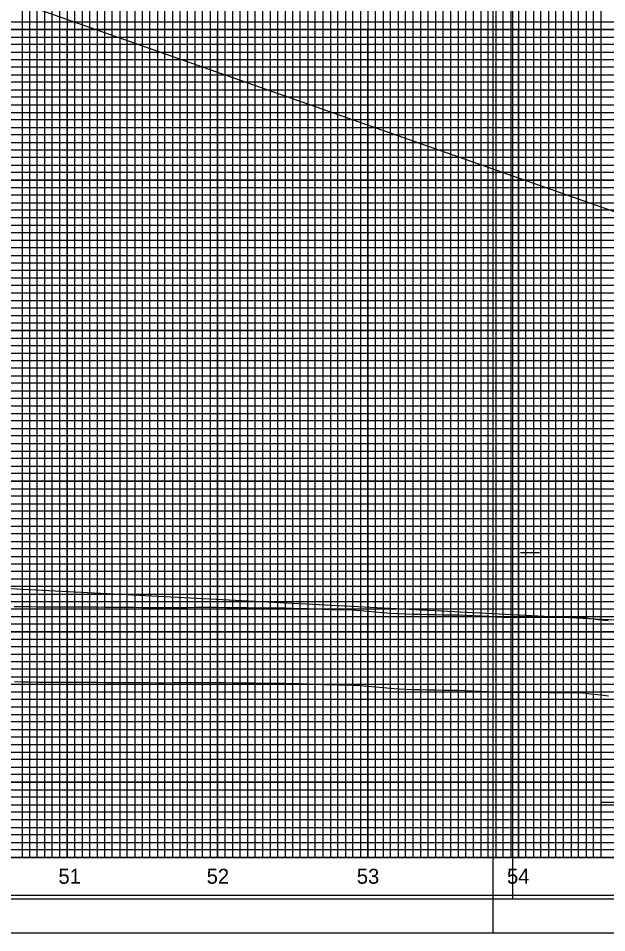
# Model space of a CAD drawing. Extents: x 2345490 to 2436403, y 465165 to 573888.
# Drawn here: x 2415963 to 2416354, y 544806 to 545413 of the extents above; entities that cross this region are included whole.
import ezdxf

# ---------------------------------------------------------------- set-up
doc = ezdxf.new("R2010")
doc.units = 0
for name, color, linetype in [('Old_Level_1', 7, 'Continuous'), ('Old_Level_18', 7, 'Continuous'), ('Old_Level_2', 7, 'Continuous'), ('Old_Level_3', 7, 'Continuous'), ('Old_Level_41', 7, 'Continuous'), ('Old_Level_42', 7, 'Continuous'), ('Old_Level_43', 7, 'Continuous'), ('Old_Level_50', 7, 'Continuous'), ('Old_Level_51', 7, 'Continuous'), ('Old_Level_52', 7, 'Continuous'), ('Old_Level_57', 7, 'Continuous'), ('Old_Level_61', 7, 'Continuous'), ('Old_Level_62', 7, 'Continuous'), ('Old_Level_63', 7, 'Continuous')]:
    doc.layers.add(name, color=color, linetype=linetype)

msp = doc.modelspace()

# ---------------------------------------------------------------- linework, layer by layer
at = {"layer": 'Old_Level_1'}
msp.add_lwpolyline([(2415960.325, 544972.3495), (2415965.325, 544972.25975), (2415970.325, 544972.16475), (2415975.325, 544972.0805), (2415980.325, 544972.06925), (2415985.325, 544972.05975), (2415990.325, 544972.05225), (2415995.325, 544972.04675), (2416000.325, 544972.043), (2416005.325, 544972.041), (2416010.325, 544972.0075), (2416015.325, 544971.926), (2416020.325, 544971.846), (2416025.325, 544971.812), (2416030.325, 544971.7805), (2416035.325, 544971.75025), (2416040.325, 544971.72175), (2416045.325, 544971.69475), (2416050.325, 544971.66925), (2416055.325, 544971.64525), (2416060.325, 544971.64675), (2416065.325, 544971.66525), (2416070.325, 544971.676), (2416075.325, 544971.688), (2416080.325, 544971.70175), (2416085.325, 544971.717), (2416090.325, 544971.73375), (2416095.325, 544971.709), (2416100.325, 544971.656), (2416105.325, 544971.60575), (2416110.325, 544971.55725), (2416115.325, 544971.51075), (2416120.325, 544971.46575), (2416125.325, 544971.4225), (2416130.325, 544971.38075), (2416135.325, 544971.3325), (2416140.325, 544971.28625), (2416145.325, 544971.1705), (2416150.325, 544971.00625), (2416155.325, 544970.8435), (2416160.325, 544970.68225), (2416165.325, 544970.5225), (2416170.325, 544970.364), (2416175.325, 544970.20725), (2416180.325, 544970.16725), (2416185.325, 544970.09375), (2416190.325, 544969.65975), (2416195.325, 544969.226), (2416200.325, 544968.7925), (2416205.325, 544968.3595), (2416210.325, 544967.9265), (2416215.325, 544967.494), (2416220.325, 544967.33125), (2416225.325, 544967.20625), (2416230.325, 544967.08175), (2416235.325, 544966.9575), (2416240.325, 544966.83375), (2416245.325, 544966.71025), (2416250.325, 544966.69275), (2416255.325, 544966.6765), (2416260.325, 544966.45725), (2416265.325, 544966.2145), (2416270.325, 544965.97175), (2416275.325, 544965.729), (2416280.325, 544965.4865), (2416285.325, 544965.244), (2416290.325, 544965.25425), (2416295.325, 544965.26725), (2416300.325, 544965.258), (2416305.325, 544965.2455), (2416310.325, 544965.23225), (2416315.325, 544965.21825), (2416320.325, 544965.204), (2416325.325, 544965.18875), (2416330.325, 544965.17325), (2416335.325, 544965.157), (2416340.325, 544964.6435), (2416345.325, 544964.0635), (2416350.325, 544963.483), (2416355.325, 544962.902)], dxfattribs=at)
at = {"layer": 'Old_Level_18'}
msp.add_lwpolyline([(2416545.325, 545880.52975), (2415045.325, 545880.52975), (2415045.325, 544830.52975), (2416545.325, 544830.52975)], close=True, dxfattribs=at)
at = {"layer": 'Old_Level_2'}
msp.add_line((2415645.325, 545050.22325), (2416845.325, 544988.27325), dxfattribs=at)
at = {"layer": 'Old_Level_3'}
msp.add_line((2416436.72432, 544892.12876), (2416349.88477, 544892.12876), dxfattribs=at)
at = {"layer": 'Old_Level_41'}
for p, q in [((2416296.825, 545058.02975), (2416309.325, 545058.02975)), ((2416545.325, 544855.52975), (2415045.325, 544855.52975))]:
    msp.add_line(p, q, dxfattribs=at)
for points in [[(2415970.325, 545880.52975), (2415970.325, 544855.52975), (2416020.325, 544855.52975), (2416020.325, 545880.52975)], [(2415995.325, 545880.52975), (2415995.325, 544855.52975), (2416045.325, 544855.52975), (2416045.325, 545880.52975)], [(2416070.325, 545880.52975), (2416070.325, 544855.52975), (2416120.325, 544855.52975), (2416120.325, 545880.52975)], [(2416095.325, 545880.52975), (2416095.325, 544855.52975), (2416145.325, 544855.52975), (2416145.325, 545880.52975)], [(2416170.325, 545880.52975), (2416170.325, 544855.52975), (2416220.325, 544855.52975), (2416220.325, 545880.52975)], [(2416195.325, 545880.52975), (2416195.325, 544855.52975), (2416245.325, 544855.52975), (2416245.325, 545880.52975)], [(2416270.325, 545880.52975), (2416270.325, 544855.52975), (2416320.325, 544855.52975), (2416320.325, 545880.52975)], [(2416295.325, 545880.52975), (2416295.325, 544855.52975), (2416345.325, 544855.52975), (2416345.325, 545880.52975)], [(2416545.325, 545380.52975), (2415045.325, 545380.52975), (2415045.325, 545330.52975), (2416545.325, 545330.52975)], [(2416545.325, 545280.52975), (2415045.325, 545280.52975), (2415045.325, 545230.52975), (2416545.325, 545230.52975)], [(2416545.325, 545205.52975), (2415045.325, 545205.52975), (2415045.325, 545255.52975), (2416545.325, 545255.52975)], [(2416545.325, 545180.52975), (2415045.325, 545180.52975), (2415045.325, 545130.52975), (2416545.325, 545130.52975)], [(2416545.325, 545105.52975), (2415045.325, 545105.52975), (2415045.325, 545155.52975), (2416545.325, 545155.52975)], [(2416545.325, 545080.52975), (2415045.325, 545080.52975), (2415045.325, 545030.52975), (2416545.325, 545030.52975)], [(2416545.325, 544980.52975), (2415045.325, 544980.52975), (2415045.325, 544930.52975), (2416545.325, 544930.52975)], [(2416545.325, 544905.52975), (2415045.325, 544905.52975), (2415045.325, 544955.52975), (2416545.325, 544955.52975)], [(2416545.325, 544880.52975), (2415045.325, 544880.52975)]]:
    msp.add_lwpolyline(points, dxfattribs=at)
at = {"layer": 'Old_Level_42'}
for points in [[(2416545.325, 545405.52975), (2415045.325, 545405.52975), (2415045.325, 545455.52975), (2416545.325, 545455.52975)], [(2416545.325, 545305.52975), (2415045.325, 545305.52975), (2415045.325, 545355.52975), (2416545.325, 545355.52975)], [(2416545.325, 545005.52975), (2415045.325, 545005.52975), (2415045.325, 545055.52975), (2416545.325, 545055.52975)]]:
    msp.add_lwpolyline(points, dxfattribs=at)
at = {"layer": 'Old_Level_43'}
for points in [[(2415965.325, 545880.52975), (2415965.325, 544855.52975), (2415975.325, 544855.52975), (2415975.325, 545880.52975)], [(2415980.325, 545880.52975), (2415980.325, 544855.52975), (2415985.325, 544855.52975), (2415985.325, 545880.52975)], [(2415990.325, 545880.52975), (2415990.325, 544855.52975), (2416000.325, 544855.52975), (2416000.325, 545880.52975)], [(2416005.325, 545880.52975), (2416005.325, 544855.52975), (2416010.325, 544855.52975), (2416010.325, 545880.52975)], [(2416015.325, 545880.52975), (2416015.325, 544855.52975), (2416025.325, 544855.52975), (2416025.325, 545880.52975)], [(2416030.325, 545880.52975), (2416030.325, 544855.52975), (2416035.325, 544855.52975), (2416035.325, 545880.52975)], [(2416040.325, 545880.52975), (2416040.325, 544855.52975), (2416050.325, 544855.52975), (2416050.325, 545880.52975)], [(2416055.325, 545880.52975), (2416055.325, 544855.52975), (2416060.325, 544855.52975), (2416060.325, 545880.52975)], [(2416065.325, 545880.52975), (2416065.325, 544855.52975), (2416075.325, 544855.52975), (2416075.325, 545880.52975)], [(2416080.325, 545880.52975), (2416080.325, 544855.52975), (2416085.325, 544855.52975), (2416085.325, 545880.52975)], [(2416090.325, 545880.52975), (2416090.325, 544855.52975), (2416100.325, 544855.52975), (2416100.325, 545880.52975)], [(2416105.325, 545880.52975), (2416105.325, 544855.52975), (2416110.325, 544855.52975), (2416110.325, 545880.52975)], [(2416115.325, 545880.52975), (2416115.325, 544855.52975)], [(2416115.325, 544855.52975), (2416125.325, 544855.52975), (2416125.325, 545880.52975)], [(2416130.325, 545880.52975), (2416130.325, 544855.52975), (2416135.325, 544855.52975), (2416135.325, 545880.52975)], [(2416140.325, 545880.52975), (2416140.325, 544855.52975), (2416150.325, 544855.52975), (2416150.325, 545880.52975)], [(2416155.325, 545880.52975), (2416155.325, 544855.52975), (2416160.325, 544855.52975), (2416160.325, 545880.52975)], [(2416165.325, 545880.52975), (2416165.325, 544855.52975), (2416175.325, 544855.52975), (2416175.325, 545880.52975)], [(2416180.325, 545880.52975), (2416180.325, 544855.52975), (2416185.325, 544855.52975), (2416185.325, 545880.52975)], [(2416190.325, 545880.52975), (2416190.325, 544855.52975), (2416200.325, 544855.52975), (2416200.325, 545880.52975)], [(2416205.325, 545880.52975), (2416205.325, 544855.52975), (2416210.325, 544855.52975), (2416210.325, 545880.52975)], [(2416215.325, 545880.52975), (2416215.325, 544855.52975), (2416225.325, 544855.52975), (2416225.325, 545880.52975)], [(2416230.325, 545880.52975), (2416230.325, 544855.52975), (2416235.325, 544855.52975), (2416235.325, 545880.52975)], [(2416240.325, 545880.52975), (2416240.325, 544855.52975), (2416250.325, 544855.52975), (2416250.325, 545880.52975)], [(2416255.325, 545880.52975), (2416255.325, 544855.52975), (2416260.325, 544855.52975), (2416260.325, 545880.52975)], [(2416265.325, 545880.52975), (2416265.325, 544855.52975), (2416275.325, 544855.52975), (2416275.325, 545880.52975)], [(2416280.325, 545880.52975), (2416280.325, 544855.52975), (2416285.325, 544855.52975), (2416285.325, 545880.52975)], [(2416290.325, 545880.52975), (2416290.325, 544855.52975), (2416300.325, 544855.52975), (2416300.325, 545880.52975)], [(2416305.325, 545880.52975), (2416305.325, 544855.52975), (2416310.325, 544855.52975), (2416310.325, 545880.52975)], [(2416315.325, 545880.52975), (2416315.325, 544855.52975), (2416325.325, 544855.52975), (2416325.325, 545880.52975)], [(2416330.325, 545880.52975), (2416330.325, 544855.52975), (2416335.325, 544855.52975), (2416335.325, 545880.52975)], [(2416340.325, 545880.52975), (2416340.325, 544855.52975), (2416350.325, 544855.52975), (2416350.325, 545742.97975)], [(2416495.325, 545410.52975), (2415095.325, 545410.52975), (2415095.325, 545400.52975), (2416495.325, 545400.52975)], [(2416495.325, 545395.52975), (2415095.325, 545395.52975), (2415095.325, 545390.52975), (2416495.325, 545390.52975)], [(2416495.325, 545385.52975), (2415095.325, 545385.52975), (2415095.325, 545375.52975), (2416495.325, 545375.52975)], [(2416495.325, 545370.52975), (2415095.325, 545370.52975), (2415095.325, 545365.52975), (2416495.325, 545365.52975)], [(2416495.325, 545360.52975), (2415095.325, 545360.52975)], [(2415095.325, 545350.52975), (2416495.325, 545350.52975)], [(2416495.325, 545345.52975), (2415095.325, 545345.52975), (2415095.325, 545340.52975), (2416495.325, 545340.52975)], [(2416495.325, 545335.52975), (2415095.325, 545335.52975), (2415095.325, 545325.52975), (2416495.325, 545325.52975)], [(2416495.325, 545320.52975), (2415095.325, 545320.52975), (2415095.325, 545315.52975), (2416495.325, 545315.52975)], [(2416495.325, 545310.52975), (2415095.325, 545310.52975), (2415095.325, 545300.52975), (2416495.325, 545300.52975)], [(2416495.325, 545295.52975), (2415095.325, 545295.52975), (2415095.325, 545290.52975), (2416495.325, 545290.52975)], [(2416495.325, 545285.52975), (2415095.325, 545285.52975), (2415095.325, 545275.52975), (2416495.325, 545275.52975)], [(2416495.325, 545270.52975), (2415095.325, 545270.52975), (2415095.325, 545265.52975), (2416495.325, 545265.52975)], [(2416495.325, 545260.52975), (2415095.325, 545260.52975), (2415095.325, 545250.52975), (2416495.325, 545250.52975)], [(2416495.325, 545245.52975), (2415095.325, 545245.52975), (2415095.325, 545240.52975), (2416495.325, 545240.52975)], [(2416495.325, 545235.52975), (2415095.325, 545235.52975), (2415095.325, 545225.52975), (2416495.325, 545225.52975)], [(2416495.325, 545220.52975), (2415095.325, 545220.52975), (2415095.325, 545215.52975), (2416495.325, 545215.52975)], [(2416495.325, 545210.52975), (2415095.325, 545210.52975), (2415095.325, 545200.52975), (2416495.325, 545200.52975)], [(2416495.325, 545195.52975), (2415095.325, 545195.52975), (2415095.325, 545190.52975), (2416495.325, 545190.52975)], [(2416495.325, 545185.52975), (2415095.325, 545185.52975), (2415095.325, 545175.52975), (2416495.325, 545175.52975)], [(2416495.325, 545170.52975), (2415095.325, 545170.52975), (2415095.325, 545165.52975), (2416495.325, 545165.52975)], [(2416495.325, 545160.52975), (2415095.325, 545160.52975), (2415095.325, 545150.52975), (2416495.325, 545150.52975)], [(2416495.325, 545145.52975), (2415095.325, 545145.52975), (2415095.325, 545140.52975), (2416495.325, 545140.52975)], [(2416495.325, 545135.52975), (2415095.325, 545135.52975), (2415095.325, 545125.52975), (2416495.325, 545125.52975)], [(2416495.325, 545120.52975), (2415095.325, 545120.52975), (2415095.325, 545115.52975), (2416495.325, 545115.52975)], [(2416495.325, 545110.52975), (2415095.325, 545110.52975), (2415095.325, 545100.52975), (2416495.325, 545100.52975)], [(2416495.325, 545095.52975), (2415095.325, 545095.52975), (2415095.325, 545090.52975), (2416495.325, 545090.52975)], [(2416495.325, 545085.52975), (2415095.325, 545085.52975), (2415095.325, 545075.52975), (2416495.325, 545075.52975)], [(2416495.325, 545070.52975), (2415095.325, 545070.52975), (2415095.325, 545065.52975), (2416495.325, 545065.52975)], [(2416495.325, 545060.52975), (2415095.325, 545060.52975)], [(2415095.325, 545050.52975), (2416495.325, 545050.52975)], [(2416495.325, 545045.52975), (2415095.325, 545045.52975), (2415095.325, 545040.52975), (2416495.325, 545040.52975)], [(2416495.325, 545035.52975), (2415095.325, 545035.52975)], [(2415095.325, 545025.52975), (2416495.325, 545025.52975)], [(2416495.325, 545020.52975), (2415095.325, 545020.52975), (2415095.325, 545015.52975), (2416495.325, 545015.52975)], [(2416495.325, 545010.52975), (2415095.325, 545010.52975), (2415095.325, 545000.52975), (2416495.325, 545000.52975)], [(2416495.325, 544995.52975), (2415095.325, 544995.52975), (2415095.325, 544990.52975), (2416495.325, 544990.52975)], [(2416495.325, 544985.52975), (2415095.325, 544985.52975), (2415095.325, 544975.52975), (2416495.325, 544975.52975)], [(2416495.325, 544970.52975), (2415095.325, 544970.52975), (2415095.325, 544965.52975), (2416495.325, 544965.52975)], [(2416495.325, 544960.52975), (2415095.325, 544960.52975), (2415095.325, 544950.52975), (2416495.325, 544950.52975)], [(2416495.325, 544945.52975), (2415095.325, 544945.52975), (2415095.325, 544940.52975), (2416495.325, 544940.52975)], [(2416495.325, 544935.52975), (2415095.325, 544935.52975), (2415095.325, 544925.52975), (2416495.325, 544925.52975)], [(2416495.325, 544920.52975), (2415095.325, 544920.52975), (2415095.325, 544915.52975), (2416495.325, 544915.52975)], [(2416495.325, 544910.52975), (2415095.325, 544910.52975), (2415095.325, 544900.52975), (2416495.325, 544900.52975)], [(2416495.325, 544895.52975), (2415095.325, 544895.52975), (2415095.325, 544890.52975), (2416495.325, 544890.52975)], [(2416495.325, 544885.52975), (2415095.325, 544885.52975), (2415095.325, 544875.52975), (2416495.325, 544875.52975)], [(2416495.325, 544870.52975), (2415095.325, 544870.52975), (2415095.325, 544865.52975), (2416495.325, 544865.52975)], [(2416495.325, 544860.52975), (2415095.325, 544860.52975)]]:
    msp.add_lwpolyline(points, dxfattribs=at)
at = {"layer": 'Old_Level_50'}
msp.add_line((2416278.325, 544805.52975), (2416278.325, 544805.52975), dxfattribs=at)
for points in [[(2416557.825, 545883.07975), (2414891.325, 545883.07975), (2414891.325, 544827.97975), (2416557.825, 544827.97975)], [(2417957.825, 545883.07975), (2416291.325, 545883.07975), (2416291.325, 544827.97975), (2417957.825, 544827.97975)]]:
    msp.add_lwpolyline(points, close=True, dxfattribs=at)
at = {"layer": 'Old_Level_51'}
for points in [[(2416562.325, 545905.52975), (2414878.325, 545905.52975), (2414878.325, 544805.52975), (2416562.325, 544805.52975)], [(2417962.325, 545905.52975), (2416278.325, 545905.52975), (2416278.325, 544805.52975), (2417962.325, 544805.52975)]]:
    msp.add_lwpolyline(points, close=True, dxfattribs=at)
at = {"layer": 'Old_Level_52'}
msp.add_line((2416291.325, 544827.97975), (2416291.325, 544827.97975), dxfattribs=at)
at = {"layer": 'Old_Level_57'}
for p, q in [((2410845.32525, 545405.52975), (2417795.32475, 545405.52975)), ((2415995.32475, 544855.62975), (2415995.32475, 545405.62975)), ((2415995.32475, 544855.52975), (2415995.32475, 545405.52975)), ((2416095.32475, 544855.62975), (2416095.32475, 545405.62975)), ((2416095.32475, 544855.52975), (2416095.32475, 545405.52975)), ((2416195.32475, 544855.62975), (2416195.32475, 545405.62975)), ((2416195.32475, 544855.52975), (2416195.32475, 545405.52975)), ((2416295.32475, 544855.62975), (2416295.32475, 545405.62975)), ((2416295.32475, 544855.52975), (2416295.32475, 545405.52975)), ((2410845.32525, 545355.52975), (2417795.32475, 545355.52975)), ((2410845.32525, 545305.52975), (2417795.32475, 545305.52975)), ((2410845.32525, 545255.52975), (2417795.32475, 545255.52975)), ((2410845.32525, 545205.52975), (2417795.32475, 545205.52975)), ((2410845.32525, 545155.52975), (2417795.32475, 545155.52975)), ((2410845.32525, 545105.52975), (2417795.32475, 545105.52975)), ((2410845.32525, 545055.52975), (2417795.32475, 545055.52975)), ((2410845.32525, 545005.52975), (2417795.32475, 545005.52975)), ((2410845.32525, 544955.52975), (2417795.32475, 544955.52975)), ((2410845.325, 544905.52975), (2417795.32475, 544905.52975)), ((2410845.32525, 544855.52975), (2417795.32475, 544855.52975))]:
    msp.add_line(p, q, dxfattribs=at)
at = {"layer": 'Old_Level_61'}
msp.add_lwpolyline([(2415960.105, 545022.349), (2415965.105, 545022.25925), (2415970.105, 545022.16425), (2415975.105, 545022.08), (2415980.105, 545022.06875), (2415985.105, 545022.05925), (2415990.105, 545022.05175), (2415995.105, 545022.04625), (2416000.105, 545022.0425), (2416005.105, 545022.0405), (2416010.105, 545022.007), (2416015.105, 545021.9255), (2416020.105, 545021.8455), (2416025.105, 545021.8115), (2416030.105, 545021.78), (2416035.105, 545021.74975), (2416040.105, 545021.72125), (2416045.105, 545021.69425), (2416050.105, 545021.66875), (2416055.105, 545021.64475), (2416060.105, 545021.64625), (2416065.105, 545021.66475), (2416070.105, 545021.6755), (2416075.105, 545021.6875), (2416080.105, 545021.70125), (2416085.105, 545021.7165), (2416090.105, 545021.73325), (2416095.105, 545021.7085), (2416100.105, 545021.6555), (2416105.105, 545021.60525), (2416110.105, 545021.55675), (2416115.105, 545021.51025), (2416120.105, 545021.46525), (2416125.105, 545021.422), (2416130.105, 545021.38025), (2416135.105, 545021.332), (2416140.105, 545021.28575), (2416145.105, 545021.17), (2416150.105, 545021.00575), (2416155.105, 545020.843), (2416160.105, 545020.68175), (2416165.105, 545020.522), (2416170.105, 545020.3635), (2416175.105, 545020.20675), (2416180.105, 545020.16675), (2416185.105, 545020.09325), (2416190.105, 545019.65925), (2416195.105, 545019.2255), (2416200.105, 545018.792), (2416205.105, 545018.359), (2416210.105, 545017.926), (2416215.105, 545017.4935), (2416220.105, 545017.33075), (2416225.105, 545017.20575), (2416230.105, 545017.08125), (2416235.105, 545016.957), (2416240.105, 545016.83325), (2416245.105, 545016.70975), (2416250.105, 545016.69225), (2416255.105, 545016.676), (2416260.105, 545016.45675), (2416265.105, 545016.214), (2416270.105, 545015.97125), (2416275.105, 545015.7285), (2416280.105, 545015.486), (2416285.105, 545015.2435), (2416290.105, 545015.25375), (2416295.105, 545015.26675), (2416300.105, 545015.2575), (2416305.105, 545015.245), (2416310.105, 545015.23175), (2416315.105, 545015.21775), (2416320.105, 545015.2035), (2416325.105, 545015.18825), (2416330.105, 545015.17275), (2416335.105, 545015.1565), (2416340.105, 545014.643), (2416345.105, 545014.063), (2416350.105, 545013.4825), (2416355.105, 545012.9015)], dxfattribs=at)
at = {"layer": 'Old_Level_62'}
msp.add_line((2416463.71169, 545247.84751), (2409193.67257, 547800.0936), dxfattribs=at)
at = {"layer": 'Old_Level_63'}
msp.add_line((2410895.325, 544855.52975), (2417769.23375, 544855.52975), dxfattribs=at)

# ---------------------------------------------------------------- texts
at = {"layer": 'Old_Level_1'}
for s, p in [('51', (2415989.551, 544838.0295)), ('52', (2416088.09925, 544838.0295)), ('53', (2416187.934, 544838.0295)), ('54', (2416287.7765, 544838.0295))]:
    msp.add_text(s, height=10.000001, dxfattribs=at).set_placement(p)

doc.saveas('drawing.dxf')
